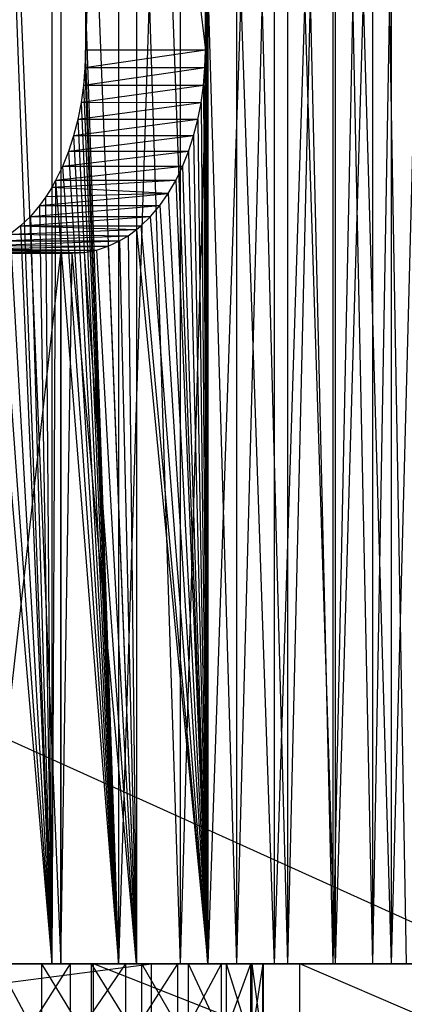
# Model space of a CAD drawing. Extents: x -125 to 125, y -143 to 0.
# Tile 358 of 406: x 13.93 to 17.72, y -19.4 to -9.7. Entities that reach past the tile are written whole.
import ezdxf

# ---------------------------------------------------------------- set-up
doc = ezdxf.new("R2010")
doc.units = 0
doc.header["$LTSCALE"] = 25.4
doc.layers.get('0').update_dxf_attribs({"linetype": 'CONTINUOUS'})

# ---------------------------------------------------------------- blocks, each defined once
blk = doc.blocks.new('NL2500027000_STL_3')
at = {"color": 0}
for p, q in [((14.9039, 0, -10.9601), (14.5782, -10, -11.3897)), ((14.9039, 0, -10.9601), (14.5782, -10, -11.3897)), ((14.5782, 0, -11.3897), (14.5782, -10, -11.3897)), ((14.5782, 0, -11.3897), (14.5782, -10, -11.3897)), ((14.5782, 0, -11.3897), (15.7602, -10, -12.3132)), ((14.5782, 0, -11.3897), (15.7602, -10, -12.3132)), ((15.5106, 0, -10.0833), (14.9039, -19, -10.9601)), ((15.5106, 0, -10.0833), (14.9039, -19, -10.9601)), ((14.9039, 0, -10.9601), (14.9039, -19, -10.9601)), ((14.9039, 0, -10.9601), (14.9039, -19, -10.9601)), ((16.0657, 0, -9.1729), (15.5106, -19, -10.0833)), ((16.0657, 0, -9.1729), (15.5106, -19, -10.0833)), ((15.5106, 0, -10.0833), (15.5106, -19, -10.0833)), ((15.5106, 0, -10.0833), (15.5106, -19, -10.0833)), ((15.7602, -10, -12.3132), (15.7602, 0, -12.3132)), ((15.7602, 0, -12.3132), (15.7828, -19, -12.2843)), ((15.7602, 0, -12.3132), (15.7828, -19, -12.2843)), ((15.7602, -10, -12.3132), (15.7602, 0, -12.3132)), ((15.7828, 0, -12.2843), (15.7828, -19, -12.2843)), ((15.7828, 0, -12.2843), (15.7828, -19, -12.2843)), ((16.4356, 0, -11.3962), (15.7828, -19, -12.2843)), ((16.4356, 0, -11.3962), (15.7828, -19, -12.2843)), ((16.5675, 0, -8.2321), (16.0657, -19, -9.1729)), ((16.5675, 0, -8.2321), (16.0657, -19, -9.1729)), ((16.0657, 0, -9.1729), (16.0657, -19, -9.1729)), ((16.0657, 0, -9.1729), (16.0657, -19, -9.1729)), ((16.4356, 0, -11.3962), (16.4356, -19, -11.3962)), ((16.4356, 0, -11.3962), (16.4356, -19, -11.3962)), ((17.0384, 0, -10.4735), (16.4356, -19, -11.3962)), ((17.0384, 0, -10.4735), (16.4356, -19, -11.3962)), ((17.0143, 0, -7.264), (16.5675, -19, -8.2321)), ((17.0143, 0, -7.264), (16.5675, -19, -8.2321)), ((16.5675, 0, -8.2321), (16.5675, -19, -8.2321)), ((16.5675, 0, -8.2321), (16.5675, -19, -8.2321)), ((17.4045, 0, -6.2717), (17.0143, -19, -7.264)), ((17.4045, 0, -6.2717), (17.0143, -19, -7.264)), ((17.0143, 0, -7.264), (17.0143, -19, -7.264)), ((17.0143, 0, -7.264), (17.0143, -19, -7.264)), ((17.0384, 0, -10.4735), (17.0384, -19, -10.4735)), ((17.0384, 0, -10.4735), (17.0384, -19, -10.4735)), ((17.5895, 0, -9.5189), (17.0384, -19, -10.4735)), ((17.5895, 0, -9.5189), (17.0384, -19, -10.4735)), ((17.7369, 0, -5.2585), (17.4045, -19, -6.2717)), ((17.7369, 0, -5.2585), (17.4045, -19, -6.2717)), ((17.4045, 0, -6.2717), (17.4045, -19, -6.2717)), ((17.4045, 0, -6.2717), (17.4045, -19, -6.2717)), ((17.5895, 0, -9.5189), (17.5895, -19, -9.5189)), ((17.5895, 0, -9.5189), (17.5895, -19, -9.5189)), ((18.0871, 0, -8.5355), (17.5895, -19, -9.5189)), ((18.0871, 0, -8.5355), (17.5895, -19, -9.5189)), ((13.5442, 0, 12.6018), (14.2477, -19, 11.8006)), ((13.5442, 0, 12.6018), (14.2477, -19, 11.8006)), ((13.5456, 0, 14.7145), (14.3357, -19, 13.9459)), ((13.5456, 0, 14.7145), (14.3357, -19, 13.9459)), ((14.2477, 0, 11.8006), (14.2477, -19, 11.8006)), ((14.2477, 0, 11.8006), (14.2477, -19, 11.8006)), ((14.2477, 0, 11.8006), (14.9039, -19, 10.9601)), ((14.2477, 0, 11.8006), (14.9039, -19, 10.9601)), ((14.3357, 0, 13.9459), (15.0821, -19, 13.135)), ((14.3357, 0, 13.9459), (15.0821, -19, 13.135)), ((14.3357, 0, 13.9459), (14.3357, -19, 13.9459)), ((14.3357, 0, 13.9459), (14.3357, -19, 13.9459)), ((14.9039, 0, 10.9601), (14.9039, -19, 10.9601)), ((14.9039, 0, 10.9601), (14.9039, -19, 10.9601)), ((14.9039, 0, 10.9601), (15.5106, -19, 10.0833)), ((14.9039, 0, 10.9601), (15.5106, -19, 10.0833)), ((15.0821, 0, 13.135), (15.7828, -19, 12.2843)), ((15.0821, 0, 13.135), (15.7828, -19, 12.2843)), ((15.0821, 0, 13.135), (15.0821, -19, 13.135)), ((15.0821, 0, 13.135), (15.0821, -19, 13.135)), ((15.5106, 0, 10.0833), (15.5106, -19, 10.0833)), ((15.5106, 0, 10.0833), (15.5106, -19, 10.0833)), ((15.5106, 0, 10.0833), (16.0657, -19, 9.1729)), ((15.5106, 0, 10.0833), (16.0657, -19, 9.1729)), ((15.7828, 0, 12.2843), (16.4356, -19, 11.3962)), ((15.7828, 0, 12.2843), (16.4356, -19, 11.3962)), ((15.7828, 0, 12.2843), (15.7828, -19, 12.2843)), ((15.7828, 0, 12.2843), (15.7828, -19, 12.2843)), ((16.0657, 0, 9.1729), (16.0657, -19, 9.1729)), ((16.0657, 0, 9.1729), (16.0657, -19, 9.1729)), ((16.0657, 0, 9.1729), (16.5675, -19, 8.2321)), ((16.0657, 0, 9.1729), (16.5675, -19, 8.2321)), ((16.4356, 0, 11.3962), (17.0384, -19, 10.4735)), ((16.4356, 0, 11.3962), (17.0384, -19, 10.4735)), ((16.4356, 0, 11.3962), (16.4356, -19, 11.3962)), ((16.4356, 0, 11.3962), (16.4356, -19, 11.3962)), ((16.5675, 0, 8.2321), (16.5675, -19, 8.2321)), ((16.5675, 0, 8.2321), (16.5675, -19, 8.2321)), ((16.5675, 0, 8.2321), (17.0143, -19, 7.264)), ((16.5675, 0, 8.2321), (17.0143, -19, 7.264)), ((17.0143, 0, 7.264), (17.0143, -19, 7.264)), ((17.0143, 0, 7.264), (17.0143, -19, 7.264)), ((17.0143, 0, 7.264), (17.4045, -19, 6.2717)), ((17.0143, 0, 7.264), (17.4045, -19, 6.2717)), ((17.0384, 0, 10.4735), (17.5895, -19, 9.5189)), ((17.0384, 0, 10.4735), (17.5895, -19, 9.5189)), ((17.0384, 0, 10.4735), (17.0384, -19, 10.4735)), ((17.0384, 0, 10.4735), (17.0384, -19, 10.4735)), ((17.4045, 0, 6.2717), (17.4045, -19, 6.2717)), ((17.4045, 0, 6.2717), (17.4045, -19, 6.2717)), ((17.4045, 0, 6.2717), (17.7369, -19, 5.2585)), ((17.4045, 0, 6.2717), (17.7369, -19, 5.2585)), ((17.5895, 0, 9.5189), (17.5895, -19, 9.5189)), ((17.5895, 0, 9.5189), (17.5895, -19, 9.5189)), ((18.7, -19, -77.2), (-18.7, -2.1, -77.2)), ((18.7, -19, -77.2), (-18.7, -2.1, -77.2)), ((14.5782, -10, -11.3897), (14.5735, -10.1749, -11.3958)), ((15.7602, -10, -12.3132), (14.5735, -10.1749, -11.3958)), ((14.5782, -10, -11.3897), (14.5735, -10.1749, -11.3958)), ((15.7602, -10, -12.3132), (14.5735, -10.1749, -11.3958)), ((14.9039, -19, -10.9601), (14.5782, -10, -11.3897)), ((14.9039, -19, -10.9601), (14.5782, -10, -11.3897)), ((15.7602, -10, -12.3132), (14.5782, -10, -11.3897)), ((15.7602, -10, -12.3132), (14.5782, -10, -11.3897)), ((15.7555, -10.1745, -12.3192), (15.7602, -10, -12.3132)), ((15.7555, -10.1745, -12.3192), (15.7602, -10, -12.3132)), ((15.7602, -10, -12.3132), (15.7828, -19, -12.2843)), ((15.7602, -10, -12.3132), (15.7828, -19, -12.2843)), ((15.7555, -10.1745, -12.3192), (14.5595, -10.3473, -11.4137)), ((15.7555, -10.1745, -12.3192), (14.5595, -10.3473, -11.4137)), ((14.5735, -10.1749, -11.3958), (14.5595, -10.3473, -11.4137)), ((14.5735, -10.1749, -11.3958), (14.5595, -10.3473, -11.4137)), ((15.7555, -10.1745, -12.3192), (14.5735, -10.1749, -11.3958)), ((15.7555, -10.1745, -12.3192), (14.5735, -10.1749, -11.3958)), ((14.5735, -10.1749, -11.3958), (14.9039, -19, -10.9601)), ((14.5735, -10.1749, -11.3958), (14.9039, -19, -10.9601)), ((15.7415, -10.3473, -12.3372), (15.7555, -10.1745, -12.3192)), ((15.7415, -10.3473, -12.3372), (15.7555, -10.1745, -12.3192)), ((15.7555, -10.1745, -12.3192), (15.7828, -19, -12.2843)), ((15.7555, -10.1745, -12.3192), (15.7828, -19, -12.2843)), ((14.5595, -10.3473, -11.4137), (14.5363, -10.517, -11.4432)), ((15.7415, -10.3473, -12.3372), (14.5363, -10.517, -11.4432)), ((14.5595, -10.3473, -11.4137), (14.5363, -10.517, -11.4432)), ((15.7415, -10.3473, -12.3372), (14.5363, -10.517, -11.4432)), ((14.5595, -10.3473, -11.4137), (14.9039, -19, -10.9601)), ((14.5595, -10.3473, -11.4137), (14.9039, -19, -10.9601)), ((15.7415, -10.3473, -12.3372), (14.5595, -10.3473, -11.4137)), ((15.7415, -10.3473, -12.3372), (14.5595, -10.3473, -11.4137)), ((15.7181, -10.5183, -12.367), (15.7415, -10.3473, -12.3372)), ((15.7181, -10.5183, -12.367), (15.7415, -10.3473, -12.3372)), ((15.7415, -10.3473, -12.3372), (15.7828, -19, -12.2843)), ((15.7415, -10.3473, -12.3372), (15.7828, -19, -12.2843)), ((14.5363, -10.517, -11.4432), (14.5036, -10.684, -11.4845)), ((14.5363, -10.517, -11.4432), (14.5036, -10.684, -11.4845)), ((15.7181, -10.5183, -12.367), (14.5036, -10.684, -11.4845)), ((15.7181, -10.5183, -12.367), (14.5036, -10.684, -11.4845)), ((14.5363, -10.517, -11.4432), (14.9039, -19, -10.9601)), ((14.5363, -10.517, -11.4432), (14.9039, -19, -10.9601)), ((15.7181, -10.5183, -12.367), (14.5363, -10.517, -11.4432)), ((15.7181, -10.5183, -12.367), (14.5363, -10.517, -11.4432)), ((15.6857, -10.684, -12.4081), (15.7181, -10.5183, -12.367)), ((15.6857, -10.684, -12.4081), (15.7181, -10.5183, -12.367)), ((15.7181, -10.5183, -12.367), (15.7828, -19, -12.2843)), ((15.7181, -10.5183, -12.367), (15.7828, -19, -12.2843)), ((14.5036, -10.684, -11.4845), (14.4619, -10.8457, -11.537)), ((15.6857, -10.684, -12.4081), (14.4619, -10.8457, -11.537)), ((14.5036, -10.684, -11.4845), (14.4619, -10.8457, -11.537)), ((15.6857, -10.684, -12.4081), (14.4619, -10.8457, -11.537)), ((14.5036, -10.684, -11.4845), (14.9039, -19, -10.9601)), ((14.5036, -10.684, -11.4845), (14.9039, -19, -10.9601)), ((15.6857, -10.684, -12.4081), (14.5036, -10.684, -11.4845)), ((15.6857, -10.684, -12.4081), (14.5036, -10.684, -11.4845)), ((15.6442, -10.8449, -12.4602), (15.6857, -10.684, -12.4081)), ((15.6442, -10.8449, -12.4602), (15.6857, -10.684, -12.4081)), ((15.6857, -10.684, -12.4081), (15.7828, -19, -12.2843)), ((15.6857, -10.684, -12.4081), (15.7828, -19, -12.2843)), ((15.6442, -10.8449, -12.4602), (14.4117, -11, -11.5997)), ((15.6442, -10.8449, -12.4602), (14.4117, -11, -11.5997)), ((14.4619, -10.8457, -11.537), (14.4117, -11, -11.5997)), ((14.4619, -10.8457, -11.537), (14.4117, -11, -11.5997)), ((15.6442, -10.8449, -12.4602), (14.4619, -10.8457, -11.537)), ((15.6442, -10.8449, -12.4602), (14.4619, -10.8457, -11.537)), ((14.4619, -10.8457, -11.537), (14.9039, -19, -10.9601)), ((14.4619, -10.8457, -11.537), (14.9039, -19, -10.9601)), ((15.5938, -11, -12.5233), (15.6442, -10.8449, -12.4602)), ((15.5938, -11, -12.5233), (15.6442, -10.8449, -12.4602)), ((15.6442, -10.8449, -12.4602), (15.7828, -19, -12.2843)), ((15.6442, -10.8449, -12.4602), (15.7828, -19, -12.2843)), ((14.4117, -11, -11.5997), (14.353, -11.1466, -11.6723)), ((15.5938, -11, -12.5233), (14.353, -11.1466, -11.6723)), ((14.4117, -11, -11.5997), (14.353, -11.1466, -11.6723)), ((15.5938, -11, -12.5233), (14.353, -11.1466, -11.6723)), ((14.4117, -11, -11.5997), (14.9039, -19, -10.9601)), ((14.4117, -11, -11.5997), (14.9039, -19, -10.9601)), ((15.5938, -11, -12.5233), (14.4117, -11, -11.5997)), ((15.5938, -11, -12.5233), (14.4117, -11, -11.5997)), ((15.5347, -11.1477, -12.5965), (15.5938, -11, -12.5233)), ((15.5347, -11.1477, -12.5965), (15.5938, -11, -12.5233)), ((15.5938, -11, -12.5233), (15.7828, -19, -12.2843)), ((15.5938, -11, -12.5233), (15.7828, -19, -12.2843)), ((14.353, -11.1466, -11.6723), (14.2855, -11.2856, -11.7548)), ((14.353, -11.1466, -11.6723), (14.2855, -11.2856, -11.7548)), ((15.5347, -11.1477, -12.5965), (14.2855, -11.2856, -11.7548)), ((15.5347, -11.1477, -12.5965), (14.2855, -11.2856, -11.7548)), ((14.353, -11.1466, -11.6723), (14.9039, -19, -10.9601)), ((14.353, -11.1466, -11.6723), (14.9039, -19, -10.9601)), ((15.5347, -11.1477, -12.5965), (14.353, -11.1466, -11.6723)), ((15.5347, -11.1477, -12.5965), (14.353, -11.1466, -11.6723)), ((15.4678, -11.2856, -12.6786), (15.5347, -11.1477, -12.5965)), ((15.4678, -11.2856, -12.6786), (15.5347, -11.1477, -12.5965)), ((15.5347, -11.1477, -12.5965), (15.7828, -19, -12.2843)), ((15.5347, -11.1477, -12.5965), (15.7828, -19, -12.2843)), ((14.2855, -11.2856, -11.7548), (14.2477, -19, -11.8006)), ((14.2855, -11.2856, -11.7548), (14.2477, -19, -11.8006)), ((14.2855, -11.2856, -11.7548), (14.2477, -11.3531, -11.8006)), ((15.4678, -11.2856, -12.6786), (14.2477, -11.3531, -11.8006)), ((14.2855, -11.2856, -11.7548), (14.2477, -11.3531, -11.8006)), ((15.4678, -11.2856, -12.6786), (14.2477, -11.3531, -11.8006)), ((14.2855, -11.2856, -11.7548), (14.9039, -19, -10.9601)), ((14.2855, -11.2856, -11.7548), (14.9039, -19, -10.9601)), ((15.4678, -11.2856, -12.6786), (14.2855, -11.2856, -11.7548)), ((15.4678, -11.2856, -12.6786), (14.2855, -11.2856, -11.7548)), ((15.393, -11.4139, -12.7693), (15.4678, -11.2856, -12.6786)), ((15.393, -11.4139, -12.7693), (15.4678, -11.2856, -12.6786)), ((15.4678, -11.2856, -12.6786), (15.7828, -19, -12.2843)), ((15.4678, -11.2856, -12.6786), (15.7828, -19, -12.2843)), ((14.1275, -11.5321, -11.9442), (15.393, -11.4139, -12.7693)), ((14.1275, -11.5321, -11.9442), (15.393, -11.4139, -12.7693)), ((14.1896, -11.4457, -11.8704), (14.1275, -11.5321, -11.9442)), ((14.1896, -11.4457, -11.8704), (14.1275, -11.5321, -11.9442)), ((14.2477, -11.3531, -11.8006), (14.1896, -11.4457, -11.8704)), ((14.2477, -11.3531, -11.8006), (14.1896, -11.4457, -11.8704)), ((15.393, -11.4139, -12.7693), (14.1896, -11.4457, -11.8704)), ((15.393, -11.4139, -12.7693), (14.1896, -11.4457, -11.8704)), ((14.2477, -19, -11.8006), (14.1896, -11.4457, -11.8704)), ((14.2477, -19, -11.8006), (14.1896, -11.4457, -11.8704)), ((14.2477, -11.3531, -11.8006), (14.2477, -19, -11.8006)), ((14.2477, -11.3531, -11.8006), (14.2477, -19, -11.8006)), ((15.393, -11.4139, -12.7693), (14.2477, -11.3531, -11.8006)), ((15.393, -11.4139, -12.7693), (14.2477, -11.3531, -11.8006)), ((15.3103, -11.5321, -12.8683), (15.393, -11.4139, -12.7693)), ((15.3103, -11.5321, -12.8683), (15.393, -11.4139, -12.7693)), ((15.393, -11.4139, -12.7693), (15.7828, -19, -12.2843)), ((15.393, -11.4139, -12.7693), (15.7828, -19, -12.2843)), ((14.1275, -11.5321, -11.9442), (14.038, -11.6379, -12.0493)), ((14.038, -11.6379, -12.0493), (15.3103, -11.5321, -12.8683)), ((14.038, -11.6379, -12.0493), (15.3103, -11.5321, -12.8683)), ((14.1275, -11.5321, -11.9442), (14.038, -11.6379, -12.0493)), ((14.1275, -11.5321, -11.9442), (14.2477, -19, -11.8006)), ((14.1275, -11.5321, -11.9442), (14.2477, -19, -11.8006)), ((14.1275, -11.5321, -11.9442), (15.3103, -11.5321, -12.8683)), ((14.1275, -11.5321, -11.9442), (15.3103, -11.5321, -12.8683)), ((15.2204, -11.6387, -12.9745), (15.3103, -11.5321, -12.8683)), ((15.2204, -11.6387, -12.9745), (15.3103, -11.5321, -12.8683)), ((15.3103, -11.5321, -12.8683), (15.7828, -19, -12.2843)), ((15.3103, -11.5321, -12.8683), (15.7828, -19, -12.2843)), ((14.038, -11.6379, -12.0493), (13.9412, -11.7321, -12.1611)), ((14.038, -11.6379, -12.0493), (13.9412, -11.7321, -12.1611)), ((13.9412, -11.7321, -12.1611), (15.2204, -11.6387, -12.9745)), ((13.9412, -11.7321, -12.1611), (15.2204, -11.6387, -12.9745)), ((14.038, -11.6379, -12.0493), (14.2477, -19, -11.8006)), ((14.038, -11.6379, -12.0493), (14.2477, -19, -11.8006)), ((14.038, -11.6379, -12.0493), (15.2204, -11.6387, -12.9745)), ((14.038, -11.6379, -12.0493), (15.2204, -11.6387, -12.9745)), ((15.1248, -11.7321, -13.0858), (15.2204, -11.6387, -12.9745)), ((15.1248, -11.7321, -13.0858), (15.2204, -11.6387, -12.9745)), ((15.7828, -19, -12.2843), (15.2204, -11.6387, -12.9745)), ((15.7828, -19, -12.2843), (15.2204, -11.6387, -12.9745)), ((13.9412, -11.7321, -12.1611), (13.8386, -11.8128, -12.2778)), ((13.9412, -11.7321, -12.1611), (13.8386, -11.8128, -12.2778)), ((13.9412, -11.7321, -12.1611), (14.2477, -19, -11.8006)), ((13.9412, -11.7321, -12.1611), (14.2477, -19, -11.8006)), ((13.9412, -11.7321, -12.1611), (15.0829, -11.7674, -13.1342)), ((13.9412, -11.7321, -12.1611), (15.0829, -11.7674, -13.1342)), ((13.9412, -11.7321, -12.1611), (15.1248, -11.7321, -13.0858)), ((13.9412, -11.7321, -12.1611), (15.1248, -11.7321, -13.0858)), ((15.0829, -11.7674, -13.1342), (15.1248, -11.7321, -13.0858)), ((15.0829, -11.7674, -13.1342), (15.1248, -11.7321, -13.0858)), ((15.1248, -11.7321, -13.0858), (15.7828, -19, -12.2843)), ((15.1248, -11.7321, -13.0858), (15.7828, -19, -12.2843)), ((13.7311, -11.8794, -12.3979), (15.0008, -11.8279, -13.2278)), ((13.7311, -11.8794, -12.3979), (15.0008, -11.8279, -13.2278)), ((13.8386, -11.8128, -12.2778), (15.0829, -11.7674, -13.1342)), ((13.8386, -11.8128, -12.2778), (15.0829, -11.7674, -13.1342)), ((13.8386, -11.8128, -12.2778), (14.2477, -19, -11.8006)), ((13.8386, -11.8128, -12.2778), (14.2477, -19, -11.8006)), ((13.8386, -11.8128, -12.2778), (15.0008, -11.8279, -13.2278)), ((13.8386, -11.8128, -12.2778), (15.0008, -11.8279, -13.2278)), ((14.9159, -11.8794, -13.3235), (15.0008, -11.8279, -13.2278)), ((14.9159, -11.8794, -13.3235), (15.0008, -11.8279, -13.2278)), ((15.0008, -11.8279, -13.2278), (15.0829, -11.7674, -13.1342)), ((15.0008, -11.8279, -13.2278), (15.0829, -11.7674, -13.1342)), ((15.0008, -11.8279, -13.2278), (15.0821, -19, -13.135)), ((15.0008, -11.8279, -13.2278), (15.0821, -19, -13.135)), ((15.0829, -11.7674, -13.1342), (15.0821, -19, -13.135)), ((15.0829, -11.7674, -13.1342), (15.0821, -19, -13.135)), ((15.0829, -11.7674, -13.1342), (15.7828, -19, -12.2843)), ((15.0829, -11.7674, -13.1342), (15.7828, -19, -12.2843)), ((13.6393, -11.9234, -12.4988), (14.9159, -11.8794, -13.3235)), ((13.6393, -11.9234, -12.4988), (14.9159, -11.8794, -13.3235)), ((13.6393, -11.9234, -12.4988), (14.2477, -19, -11.8006)), ((13.6393, -11.9234, -12.4988), (14.2477, -19, -11.8006)), ((13.6393, -11.9234, -12.4988), (14.8037, -11.932, -13.448)), ((13.6393, -11.9234, -12.4988), (14.8037, -11.932, -13.448)), ((13.7311, -11.8794, -12.3979), (14.2477, -19, -11.8006)), ((13.7311, -11.8794, -12.3979), (14.2477, -19, -11.8006)), ((13.7311, -11.8794, -12.3979), (14.9159, -11.8794, -13.3235)), ((13.7311, -11.8794, -12.3979), (14.9159, -11.8794, -13.3235)), ((14.8037, -11.932, -13.448), (14.9159, -11.8794, -13.3235)), ((14.8037, -11.932, -13.448), (14.9159, -11.8794, -13.3235)), ((14.9159, -11.8794, -13.3235), (15.0821, -19, -13.135)), ((14.9159, -11.8794, -13.3235), (15.0821, -19, -13.135)), ((14.3357, -12, -13.9459), (12.7957, -12, -13.3612)), ((14.3357, -12, -13.9459), (12.7957, -12, -13.3612)), ((13.2614, -12, -12.899), (14.4499, -12, -13.8275)), ((14.3357, -12, -13.9459), (13.2614, -12, -12.899)), ((14.3357, -12, -13.9459), (13.2614, -12, -12.899)), ((13.2614, -12, -12.899), (14.4499, -12, -13.8275)), ((13.3831, -11.9924, -12.7727), (14.5708, -11.9923, -13.7001)), ((13.3831, -11.9924, -12.7727), (14.5708, -11.9923, -13.7001)), ((13.3831, -11.9924, -12.7727), (14.4499, -12, -13.8275)), ((13.3831, -11.9924, -12.7727), (14.4499, -12, -13.8275)), ((13.5024, -11.9696, -12.6465), (14.5708, -11.9923, -13.7001)), ((13.5024, -11.9696, -12.6465), (14.5708, -11.9923, -13.7001)), ((13.5024, -11.9696, -12.6465), (14.6888, -11.9696, -13.5735)), ((13.5024, -11.9696, -12.6465), (14.6888, -11.9696, -13.5735)), ((13.5445, -11.9578, -12.6014), (14.8037, -11.932, -13.448)), ((13.5445, -11.9578, -12.6014), (14.8037, -11.932, -13.448)), ((13.5445, -11.9578, -12.6014), (14.6888, -11.9696, -13.5735)), ((13.5445, -11.9578, -12.6014), (14.6888, -11.9696, -13.5735)), ((13.5456, -19, -14.7145), (14.3357, -12, -13.9459)), ((13.5456, -19, -14.7145), (14.3357, -12, -13.9459)), ((13.5456, -12, -14.7145), (14.3357, -12, -13.9459)), ((13.5456, -12, -14.7145), (14.3357, -12, -13.9459)), ((14.3357, -19, -13.9459), (14.4499, -12, -13.8275)), ((14.3357, -19, -13.9459), (14.4499, -12, -13.8275)), ((14.3357, -19, -13.9459), (14.3357, -12, -13.9459)), ((14.3357, -12, -13.9459), (14.4499, -12, -13.8275)), ((14.3357, -19, -13.9459), (14.3357, -12, -13.9459)), ((14.3357, -12, -13.9459), (14.4499, -12, -13.8275)), ((14.4499, -12, -13.8275), (14.5708, -11.9923, -13.7001)), ((14.4499, -12, -13.8275), (14.5708, -11.9923, -13.7001)), ((15.0821, -19, -13.135), (14.4499, -12, -13.8275)), ((15.0821, -19, -13.135), (14.4499, -12, -13.8275)), ((14.5708, -11.9923, -13.7001), (14.6888, -11.9696, -13.5735)), ((14.5708, -11.9923, -13.7001), (14.6888, -11.9696, -13.5735)), ((15.0821, -19, -13.135), (14.5708, -11.9923, -13.7001)), ((15.0821, -19, -13.135), (14.5708, -11.9923, -13.7001)), ((14.6888, -11.9696, -13.5735), (14.8037, -11.932, -13.448)), ((14.6888, -11.9696, -13.5735), (14.8037, -11.932, -13.448)), ((14.6888, -11.9696, -13.5735), (15.0821, -19, -13.135)), ((14.6888, -11.9696, -13.5735), (15.0821, -19, -13.135)), ((14.8037, -11.932, -13.448), (15.0821, -19, -13.135)), ((14.8037, -11.932, -13.448), (15.0821, -19, -13.135)), ((-18.7, -19, -78.2), (18.7, -19, -78.2)), ((18.7, -19, -78.2), (-18.7, -19, -77.2)), ((18.7, -19, -78.2), (-18.7, -19, -77.2)), ((18.7, -19, -77.2), (-18.7, -19, -77.2)), ((-18.7, -19, -78.2), (18.7, -19, -78.2)), ((18.7, -19, -77.2), (-18.7, -19, -77.2)), ((14.4319, -19, -2.3515), (-15.2283, -19, -124.0689)), ((14.4319, -19, -2.3515), (-15.2283, -19, -124.0689)), ((-9.1515, -19, -124.6645), (14.4319, -19, -2.3515)), ((-9.1515, -19, -124.6645), (14.4319, -19, -2.3515)), ((-3.0529, -19, -124.9627), (14.4319, -19, -2.3515)), ((-3.0529, -19, -124.9627), (14.4319, -19, -2.3515)), ((14.4319, -19, -2.3515), (3.0529, -19, -124.9627)), ((14.4319, -19, -2.3515), (3.0529, -19, -124.9627)), ((5.1826, -19, 24.4569), (14.1483, -19, 2.3154)), ((5.1826, -19, 24.4569), (14.1483, -19, 2.3154)), ((7.7033, -19, 23.7836), (14.1483, -19, 2.3154)), ((7.7033, -19, 23.7836), (14.1483, -19, 2.3154)), ((9.1515, -19.8, -124.6645), (15.2283, -19, -124.0689)), ((9.1515, -19.8, -124.6645), (15.2283, -19, -124.0689)), ((9.1515, -19, -124.6645), (15.2283, -19, -124.0689)), ((9.1515, -19, -124.6645), (15.2283, -19, -124.0689)), ((9.1515, -19, -124.6645), (14.4319, -19, -2.3515)), ((9.1515, -19, -124.6645), (14.4319, -19, -2.3515)), ((14.1483, -19, 2.3154), (10.1401, -19, 22.8512)), ((10.1401, -19, 22.8512), (14.6376, -19, 2.4212)), ((10.1401, -19, 22.8512), (14.6376, -19, 2.4212)), ((14.1483, -19, 2.3154), (10.1401, -19, 22.8512)), ((14.657, -19, 20.2527), (12.4664, -19, 21.67)), ((12.4664, -19, 21.67), (14.6376, -19, 2.4212)), ((12.4664, -19, 21.67), (14.6376, -19, 2.4212)), ((14.657, -19, 20.2527), (12.4664, -19, 21.67)), ((14.3357, -19, 13.9459), (12.7957, -19, 13.3612)), ((14.3357, -19, 13.9459), (12.7957, -19, 13.3612)), ((15.0821, -19, 13.135), (13.5442, -19, 12.6018)), ((13.5442, -19, 12.6018), (14.2477, -19, 11.8006)), ((15.0821, -19, 13.135), (13.5442, -19, 12.6018)), ((14.3357, -19, 13.9459), (13.5442, -19, 12.6018)), ((14.3357, -19, 13.9459), (13.5442, -19, 12.6018)), ((14.3357, -19, -13.9459), (13.5442, -19, -12.6018)), ((14.3357, -19, -13.9459), (13.5442, -19, -12.6018)), ((14.2477, -19, -11.8006), (13.5442, -19, -12.6018)), ((14.2477, -19, -11.8006), (13.5442, -19, -12.6018)), ((13.5442, -19, 12.6018), (14.2477, -19, 11.8006)), ((14.3357, -19, 13.9459), (13.5456, -19, 14.7145)), ((13.5456, -19, -14.7145), (14.3357, -19, -13.9459)), ((13.5456, -19, -14.7145), (14.3357, -19, -13.9459)), ((14.3357, -19, 13.9459), (13.5456, -19, 14.7145)), ((14.1483, -19, 2.3154), (13.7157, -19, 2.0636)), ((14.1483, -19.8, 2.3154), (13.7157, -19, 2.0636)), ((14.1483, -19, 2.3154), (13.7157, -19, 2.0636)), ((14.1483, -19.8, 2.3154), (13.7157, -19, 2.0636)), ((13.9226, -19, -2.1624), (14.4319, -19, -2.3515)), ((13.9226, -19.8, -2.1624), (14.4319, -19, -2.3515)), ((13.9226, -19, -2.1624), (14.4319, -19, -2.3515)), ((13.9226, -19.8, -2.1624), (14.4319, -19, -2.3515)), ((14.6376, -19, 2.4212), (14.1483, -19, 2.3154)), ((14.6376, -19.8, 2.4212), (14.1483, -19, 2.3154)), ((14.6376, -19, 2.4212), (14.1483, -19, 2.3154)), ((14.6376, -19.8, 2.4212), (14.1483, -19, 2.3154)), ((14.1483, -19.8, 2.3154), (14.1483, -19, 2.3154)), ((14.1483, -19.8, 2.3154), (14.1483, -19, 2.3154)), ((15.7828, -19, 12.2843), (14.2477, -19, 11.8006)), ((14.2477, -19, 11.8006), (14.9039, -19, 10.9601)), ((15.7828, -19, 12.2843), (14.2477, -19, 11.8006)), ((15.0821, -19, 13.135), (14.2477, -19, 11.8006)), ((15.0821, -19, 13.135), (14.2477, -19, 11.8006)), ((14.3357, -19, -13.9459), (14.2477, -19, -11.8006)), ((14.3357, -19, -13.9459), (14.2477, -19, -11.8006)), ((15.0821, -19, -13.135), (14.2477, -19, -11.8006)), ((15.0821, -19, -13.135), (14.2477, -19, -11.8006)), ((14.9039, -19, -10.9601), (14.2477, -19, -11.8006)), ((14.9039, -19, -10.9601), (14.2477, -19, -11.8006)), ((14.2477, -19, 11.8006), (14.9039, -19, 10.9601)), ((15.0821, -19, 13.135), (14.3357, -19, 13.9459)), ((14.3357, -19, -13.9459), (15.0821, -19, -13.135)), ((14.3357, -19, -13.9459), (15.0821, -19, -13.135)), ((15.0821, -19, 13.135), (14.3357, -19, 13.9459)), ((33.183, -19, -120.5151), (14.4319, -19, -2.3515)), ((14.4319, -19, -2.3515), (14.9752, -19, -2.3595)), ((33.183, -19, -120.5151), (14.4319, -19, -2.3515)), ((27.2584, -19, -121.9917), (14.4319, -19, -2.3515)), ((27.2584, -19, -121.9917), (14.4319, -19, -2.3515)), ((21.2687, -19, -123.1773), (14.4319, -19, -2.3515)), ((15.2283, -19, -124.0689), (14.4319, -19, -2.3515)), ((21.2687, -19, -123.1773), (14.4319, -19, -2.3515)), ((15.2283, -19, -124.0689), (14.4319, -19, -2.3515)), ((14.4319, -19.8, -2.3515), (14.4319, -19, -2.3515)), ((14.4319, -19.8, -2.3515), (14.4319, -19, -2.3515)), ((14.4319, -19.8, -2.3515), (14.9752, -19, -2.3595)), ((14.4319, -19, -2.3515), (14.9752, -19, -2.3595)), ((14.4319, -19.8, -2.3515), (14.9752, -19, -2.3595)), ((15.1357, -19, 2.3707), (14.6376, -19, 2.4212)), ((14.6376, -19, 2.4212), (16.6879, -19, 18.6149)), ((14.6376, -19, 2.4212), (16.6879, -19, 18.6149)), ((14.6376, -19, 2.4212), (14.657, -19, 20.2527)), ((14.6376, -19, 2.4212), (14.657, -19, 20.2527)), ((15.1357, -19.8, 2.3707), (14.6376, -19, 2.4212)), ((15.1357, -19, 2.3707), (14.6376, -19, 2.4212)), ((15.1357, -19.8, 2.3707), (14.6376, -19, 2.4212)), ((14.6376, -19.8, 2.4212), (14.6376, -19, 2.4212)), ((14.6376, -19.8, 2.4212), (14.6376, -19, 2.4212)), ((14.657, -19.8, 20.2527), (14.657, -19, 20.2527)), ((14.657, -19.8, 20.2527), (14.657, -19, 20.2527)), ((16.6879, -19.8, 18.6149), (14.657, -19, 20.2527)), ((16.6879, -19.8, 18.6149), (14.657, -19, 20.2527)), ((16.6879, -19, 18.6149), (14.657, -19, 20.2527)), ((16.6879, -19, 18.6149), (14.657, -19, 20.2527)), ((16.4356, -19, 11.3962), (14.9039, -19, 10.9601)), ((14.9039, -19, 10.9601), (15.5106, -19, 10.0833)), ((16.4356, -19, 11.3962), (14.9039, -19, 10.9601)), ((15.7828, -19, 12.2843), (14.9039, -19, 10.9601)), ((15.7828, -19, 12.2843), (14.9039, -19, 10.9601)), ((15.0821, -19, -13.135), (14.9039, -19, -10.9601)), ((15.7828, -19, -12.2843), (14.9039, -19, -10.9601)), ((15.0821, -19, -13.135), (14.9039, -19, -10.9601)), ((15.7828, -19, -12.2843), (14.9039, -19, -10.9601)), ((16.4356, -19, -11.3962), (14.9039, -19, -10.9601)), ((16.4356, -19, -11.3962), (14.9039, -19, -10.9601)), ((15.5106, -19, -10.0833), (14.9039, -19, -10.9601)), ((14.9039, -19, 10.9601), (15.5106, -19, 10.0833)), ((15.5106, -19, -10.0833), (14.9039, -19, -10.9601)), ((50.4263, -19, -114.3774), (14.9752, -19, -2.3595)), ((14.9752, -19, -2.3595), (55.9515, -19, -111.7785)), ((14.9752, -19, -2.3595), (33.183, -19, -120.5151)), ((66.5885, -19, -105.7874), (14.9752, -19, -2.3595)), ((14.9752, -19, -2.3595), (15.4899, -19, -2.1856)), ((66.5885, -19, -105.7874), (14.9752, -19, -2.3595)), ((61.3432, -19, -108.9129), (14.9752, -19, -2.3595)), ((61.3432, -19, -108.9129), (14.9752, -19, -2.3595)), ((14.9752, -19, -2.3595), (55.9515, -19, -111.7785)), ((44.7808, -19, -116.7034), (14.9752, -19, -2.3595)), ((50.4263, -19, -114.3774), (14.9752, -19, -2.3595)), ((44.7808, -19, -116.7034), (14.9752, -19, -2.3595)), ((39.0285, -19, -118.7509), (14.9752, -19, -2.3595)), ((39.0285, -19, -118.7509), (14.9752, -19, -2.3595)), ((14.9752, -19, -2.3595), (33.183, -19, -120.5151)), ((14.9752, -19.8, -2.3595), (14.9752, -19, -2.3595)), ((14.9752, -19.8, -2.3595), (14.9752, -19, -2.3595)), ((14.9752, -19.8, -2.3595), (15.4899, -19, -2.1856)), ((14.9752, -19, -2.3595), (15.4899, -19, -2.1856)), ((14.9752, -19.8, -2.3595), (15.4899, -19, -2.1856)), ((15.7828, -19, 12.2843), (15.0821, -19, 13.135)), ((15.0821, -19, -13.135), (15.7828, -19, -12.2843)), ((15.0821, -19, -13.135), (15.7828, -19, -12.2843)), ((15.7828, -19, 12.2843), (15.0821, -19, 13.135)), ((20.1843, -19, 14.751), (15.1357, -19, 2.3707)), ((15.1357, -19, 2.3707), (18.5371, -19, 16.7743)), ((20.1843, -19, 14.751), (15.1357, -19, 2.3707)), ((21.6118, -19, 12.5671), (15.1357, -19, 2.3707)), ((21.6118, -19, 12.5671), (15.1357, -19, 2.3707)), ((15.5937, -19, 2.1687), (15.1357, -19, 2.3707)), ((15.1357, -19, 2.3707), (18.5371, -19, 16.7743)), ((15.1357, -19, 2.3707), (16.6879, -19, 18.6149)), ((15.1357, -19, 2.3707), (16.6879, -19, 18.6149)), ((15.5937, -19.8, 2.1687), (15.1357, -19, 2.3707)), ((15.5937, -19, 2.1687), (15.1357, -19, 2.3707)), ((15.5937, -19.8, 2.1687), (15.1357, -19, 2.3707)), ((15.1357, -19.8, 2.3707), (15.1357, -19, 2.3707)), ((15.1357, -19.8, 2.3707), (15.1357, -19, 2.3707)), ((15.2283, -19.8, -124.0689), (15.2283, -19, -124.0689)), ((15.2283, -19, -124.0689), (21.2687, -19, -123.1773)), ((15.2283, -19.8, -124.0689), (15.2283, -19, -124.0689)), ((15.2283, -19, -124.0689), (21.2687, -19, -123.1773)), ((15.4899, -19, -2.1856), (71.6749, -19, -102.4095)), ((66.5885, -19, -105.7874), (15.4899, -19, -2.1856)), ((66.5885, -19, -105.7874), (15.4899, -19, -2.1856)), ((94.3138, -19, -82.036), (15.4899, -19, -2.1856)), ((15.4899, -19, -2.1856), (15.9169, -19, -1.8497)), ((94.3138, -19, -82.036), (15.4899, -19, -2.1856)), ((90.1953, -19, -86.5437), (15.4899, -19, -2.1856)), ((90.1953, -19, -86.5437), (15.4899, -19, -2.1856)), ((85.8616, -19, -90.8449), (15.4899, -19, -2.1856)), ((81.3229, -19, -94.9293), (15.4899, -19, -2.1856)), ((85.8616, -19, -90.8449), (15.4899, -19, -2.1856)), ((81.3229, -19, -94.9293), (15.4899, -19, -2.1856)), ((76.5903, -19, -98.7873), (15.4899, -19, -2.1856)), ((76.5903, -19, -98.7873), (15.4899, -19, -2.1856)), ((15.4899, -19, -2.1856), (71.6749, -19, -102.4095)), ((15.4899, -19.8, -2.1856), (15.4899, -19, -2.1856)), ((15.4899, -19.8, -2.1856), (15.4899, -19, -2.1856)), ((15.4899, -19.8, -2.1856), (15.9169, -19, -1.8497)), ((15.4899, -19, -2.1856), (15.9169, -19, -1.8497)), ((15.4899, -19.8, -2.1856), (15.9169, -19, -1.8497)), ((15.5106, -19, 10.0833), (16.4356, -19, 11.3962)), ((16.4356, -19, -11.3962), (15.5106, -19, -10.0833)), ((16.4356, -19, -11.3962), (15.5106, -19, -10.0833)), ((17.0384, -19, -10.4735), (15.5106, -19, -10.0833)), ((17.0384, -19, -10.4735), (15.5106, -19, -10.0833)), ((16.0657, -19, -9.1729), (15.5106, -19, -10.0833)), ((17.5895, -19, 9.5189), (15.5106, -19, 10.0833)), ((15.5106, -19, 10.0833), (16.0657, -19, 9.1729)), ((17.5895, -19, 9.5189), (15.5106, -19, 10.0833)), ((17.0384, -19, 10.4735), (15.5106, -19, 10.0833)), ((17.0384, -19, 10.4735), (15.5106, -19, 10.0833)), ((15.5106, -19, 10.0833), (16.4356, -19, 11.3962)), ((15.5106, -19, 10.0833), (16.0657, -19, 9.1729)), ((16.0657, -19, -9.1729), (15.5106, -19, -10.0833)), ((21.6118, -19, 12.5671), (15.5937, -19, 2.1687)), ((21.6118, -19, 12.5671), (15.5937, -19, 2.1687)), ((22.2267, -19, 11.7256), (15.5937, -19, 2.1687)), ((22.2267, -19, 11.7256), (15.5937, -19, 2.1687)), ((15.9669, -19, 1.835), (15.5937, -19, 2.1687)), ((15.9669, -19.8, 1.835), (15.5937, -19, 2.1687)), ((15.9669, -19, 1.835), (15.5937, -19, 2.1687)), ((15.9669, -19.8, 1.835), (15.5937, -19, 2.1687)), ((15.5937, -19.8, 2.1687), (15.5937, -19, 2.1687)), ((15.5937, -19.8, 2.1687), (15.5937, -19, 2.1687)), ((16.4356, -19, 11.3962), (15.7828, -19, 12.2843)), ((15.7828, -19, -12.2843), (16.4356, -19, -11.3962)), ((15.7828, -19, -12.2843), (16.4356, -19, -11.3962)), ((16.4356, -19, 11.3962), (15.7828, -19, 12.2843)), ((98.2073, -19, -77.3325), (15.9169, -19, -1.8497)), ((15.9169, -19, -1.8497), (101.8665, -19, -72.4445)), ((98.2073, -19, -77.3325), (15.9169, -19, -1.8497)), ((94.3138, -19, -82.036), (15.9169, -19, -1.8497)), ((94.3138, -19, -82.036), (15.9169, -19, -1.8497)), ((15.9169, -19, -1.8497), (113.9942, -19, -51.2868)), ((111.3537, -19, -56.7922), (15.9169, -19, -1.8497)), ((15.9169, -19, -1.8497), (113.9942, -19, -51.2868)), ((15.9169, -19, -1.8497), (116.3626, -19, -45.659)), ((15.9169, -19, -1.8497), (116.3626, -19, -45.659)), ((15.9169, -19, -1.8497), (16.2072, -19, -1.3905)), ((108.4475, -19, -62.1621), (15.9169, -19, -1.8497)), ((111.3537, -19, -56.7922), (15.9169, -19, -1.8497)), ((108.4475, -19, -62.1621), (15.9169, -19, -1.8497)), ((105.2826, -19, -67.3837), (15.9169, -19, -1.8497)), ((105.2826, -19, -67.3837), (15.9169, -19, -1.8497)), ((15.9169, -19, -1.8497), (101.8665, -19, -72.4445)), ((15.9169, -19.8, -1.8497), (15.9169, -19, -1.8497)), ((15.9169, -19.8, -1.8497), (15.9169, -19, -1.8497)), ((15.9169, -19.8, -1.8497), (16.2072, -19, -1.3905)), ((15.9169, -19, -1.8497), (16.2072, -19, -1.3905)), ((15.9169, -19.8, -1.8497), (16.2072, -19, -1.3905)), ((24.8976, -19, 10.1891), (15.9669, -19, 1.835)), ((15.9669, -19, 1.835), (23.9061, -19, 10.5103)), ((24.8976, -19, 10.1891), (15.9669, -19, 1.835)), ((25.9341, -19, 10.0805), (15.9669, -19, 1.835)), ((25.9341, -19, 10.0805), (15.9669, -19, 1.835)), ((16.2187, -19, 1.4024), (15.9669, -19, 1.835)), ((22.2267, -19, 11.7256), (15.9669, -19, 1.835)), ((22.2267, -19, 11.7256), (15.9669, -19, 1.835)), ((23.0027, -19, 11.03), (15.9669, -19, 1.835)), ((23.0027, -19, 11.03), (15.9669, -19, 1.835)), ((15.9669, -19, 1.835), (23.9061, -19, 10.5103)), ((16.2187, -19.8, 1.4024), (15.9669, -19, 1.835)), ((16.2187, -19, 1.4024), (15.9669, -19, 1.835)), ((16.2187, -19.8, 1.4024), (15.9669, -19, 1.835)), ((15.9669, -19.8, 1.835), (15.9669, -19, 1.835)), ((15.9669, -19.8, 1.835), (15.9669, -19, 1.835)), ((17.0384, -19, -10.4735), (16.0657, -19, -9.1729)), ((17.0384, -19, -10.4735), (16.0657, -19, -9.1729)), ((17.5895, -19, -9.5189), (16.0657, -19, -9.1729)), ((17.5895, -19, -9.5189), (16.0657, -19, -9.1729)), ((16.5675, -19, -8.2321), (16.0657, -19, -9.1729)), ((18.0871, -19, 8.5355), (16.0657, -19, 9.1729)), ((16.0657, -19, 9.1729), (16.5675, -19, 8.2321)), ((18.0871, -19, 8.5355), (16.0657, -19, 9.1729)), ((17.5895, -19, 9.5189), (16.0657, -19, 9.1729)), ((17.5895, -19, 9.5189), (16.0657, -19, 9.1729)), ((16.0657, -19, 9.1729), (16.5675, -19, 8.2321)), ((16.5675, -19, -8.2321), (16.0657, -19, -9.1729)), ((16.2072, -19, -1.3905), (116.3626, -19, -45.659)), ((16.2072, -19, -1.3905), (116.3626, -19, -45.659)), ((16.2072, -19, -1.3905), (118.4534, -19, -39.9222)), ((124.592, -19, -10.0907), (16.2072, -19, -1.3905)), ((16.2072, -19, -1.3905), (16.3273, -19, -0.8606)), ((124.592, -19, -10.0907), (16.2072, -19, -1.3905)), ((123.9507, -19, -16.1628), (16.2072, -19, -1.3905)), ((123.9507, -19, -16.1628), (16.2072, -19, -1.3905)), ((123.0135, -19, -22.1963), (16.2072, -19, -1.3905)), ((121.7829, -19, -28.1769), (16.2072, -19, -1.3905)), ((123.0135, -19, -22.1963), (16.2072, -19, -1.3905)), ((121.7829, -19, -28.1769), (16.2072, -19, -1.3905)), ((120.2616, -19, -34.0902), (16.2072, -19, -1.3905)), ((120.2616, -19, -34.0902), (16.2072, -19, -1.3905)), ((16.2072, -19, -1.3905), (118.4534, -19, -39.9222)), ((16.2072, -19.8, -1.3905), (16.2072, -19, -1.3905)), ((16.2072, -19.8, -1.3905), (16.2072, -19, -1.3905)), ((16.2072, -19.8, -1.3905), (16.3273, -19, -0.8606)), ((16.2072, -19, -1.3905), (16.3273, -19, -0.8606)), ((16.2072, -19.8, -1.3905), (16.3273, -19, -0.8606)), ((25.9341, -19, 10.0805), (16.2187, -19, 1.4024)), ((25.9341, -19, 10.0805), (16.2187, -19, 1.4024)), ((122.7343, -19, 10.0805), (16.2187, -19, 1.4024)), ((122.7343, -19, 10.0805), (16.2187, -19, 1.4024)), ((16.3245, -19, 0.9131), (16.2187, -19, 1.4024)), ((16.3245, -19.8, 0.9131), (16.2187, -19, 1.4024)), ((16.3245, -19, 0.9131), (16.2187, -19, 1.4024)), ((16.3245, -19.8, 0.9131), (16.2187, -19, 1.4024)), ((16.2187, -19.8, 1.4024), (16.2187, -19, 1.4024)), ((16.2187, -19.8, 1.4024), (16.2187, -19, 1.4024)), ((122.7343, -19, 10.0805), (16.3245, -19, 0.9131)), ((16.3273, -19, -0.8606), (16.3245, -19, 0.9131)), ((16.3245, -19, 0.9131), (124.9822, -19, 2.1112)), ((16.3245, -19, 0.9131), (124.9822, -19, 2.1112)), ((16.3245, -19, 0.9131), (124.73, -19, 8.2119)), ((16.3245, -19, 0.9131), (124.73, -19, 8.2119)), ((122.7343, -19, 10.0805), (16.3245, -19, 0.9131)), ((16.3273, -19.8, -0.8606), (16.3245, -19, 0.9131)), ((16.3273, -19, -0.8606), (16.3245, -19, 0.9131)), ((16.3273, -19.8, -0.8606), (16.3245, -19, 0.9131)), ((16.3245, -19.8, 0.9131), (16.3245, -19, 0.9131)), ((16.3245, -19.8, 0.9131), (16.3245, -19, 0.9131)), ((124.592, -19, -10.0907), (16.3273, -19, -0.8606)), ((16.3273, -19, -0.8606), (124.9362, -19, -3.9945)), ((124.592, -19, -10.0907), (16.3273, -19, -0.8606)), ((16.3273, -19, -0.8606), (124.9362, -19, -3.9945)), ((16.3273, -19, -0.8606), (124.9822, -19, 2.1112)), ((16.3273, -19, -0.8606), (124.9822, -19, 2.1112)), ((16.3273, -19, -0.8606), (16.3273, -19.8, -0.8606)), ((16.3273, -19, -0.8606), (16.3273, -19.8, -0.8606)), ((16.4356, -19, -11.3962), (17.0384, -19, -10.4735)), ((17.0384, -19, 10.4735), (16.4356, -19, 11.3962)), ((16.4356, -19, -11.3962), (17.0384, -19, -10.4735)), ((17.0384, -19, 10.4735), (16.4356, -19, 11.3962)), ((17.5895, -19, -9.5189), (16.5675, -19, -8.2321)), ((17.5895, -19, -9.5189), (16.5675, -19, -8.2321)), ((18.0871, -19, -8.5355), (16.5675, -19, -8.2321)), ((18.0871, -19, -8.5355), (16.5675, -19, -8.2321)), ((17.0143, -19, -7.264), (16.5675, -19, -8.2321)), ((18.5299, -19, 7.5262), (16.5675, -19, 8.2321)), ((16.5675, -19, 8.2321), (17.0143, -19, 7.264)), ((18.5299, -19, 7.5262), (16.5675, -19, 8.2321)), ((18.0871, -19, 8.5355), (16.5675, -19, 8.2321)), ((18.0871, -19, 8.5355), (16.5675, -19, 8.2321)), ((16.5675, -19, 8.2321), (17.0143, -19, 7.264)), ((17.0143, -19, -7.264), (16.5675, -19, -8.2321)), ((16.6879, -19.8, 18.6149), (16.6879, -19, 18.6149)), ((16.6879, -19.8, 18.6149), (16.6879, -19, 18.6149)), ((18.5371, -19.8, 16.7743), (16.6879, -19, 18.6149)), ((18.5371, -19.8, 16.7743), (16.6879, -19, 18.6149)), ((18.5371, -19, 16.7743), (16.6879, -19, 18.6149)), ((18.5371, -19, 16.7743), (16.6879, -19, 18.6149)), ((18.0871, -19, -8.5355), (17.0143, -19, -7.264)), ((18.0871, -19, -8.5355), (17.0143, -19, -7.264)), ((18.5299, -19, -7.5262), (17.0143, -19, -7.264)), ((18.5299, -19, -7.5262), (17.0143, -19, -7.264)), ((17.4045, -19, -6.2717), (17.0143, -19, -7.264)), ((18.9163, -19, 6.494), (17.0143, -19, 7.264)), ((17.0143, -19, 7.264), (17.4045, -19, 6.2717)), ((18.9163, -19, 6.494), (17.0143, -19, 7.264)), ((18.5299, -19, 7.5262), (17.0143, -19, 7.264)), ((18.5299, -19, 7.5262), (17.0143, -19, 7.264)), ((17.0143, -19, 7.264), (17.4045, -19, 6.2717)), ((17.4045, -19, -6.2717), (17.0143, -19, -7.264)), ((17.0384, -19, -10.4735), (17.5895, -19, -9.5189)), ((17.5895, -19, 9.5189), (17.0384, -19, 10.4735)), ((17.0384, -19, -10.4735), (17.5895, -19, -9.5189)), ((17.5895, -19, 9.5189), (17.0384, -19, 10.4735)), ((18.5299, -19, -7.5262), (17.4045, -19, -6.2717)), ((18.5299, -19, -7.5262), (17.4045, -19, -6.2717)), ((18.9163, -19, -6.494), (17.4045, -19, -6.2717)), ((18.9163, -19, -6.494), (17.4045, -19, -6.2717)), ((17.7369, -19, -5.2585), (17.4045, -19, -6.2717)), ((19.2454, -19, 5.4421), (17.4045, -19, 6.2717)), ((17.4045, -19, 6.2717), (17.7369, -19, 5.2585)), ((19.2454, -19, 5.4421), (17.4045, -19, 6.2717)), ((18.9163, -19, 6.494), (17.4045, -19, 6.2717)), ((18.9163, -19, 6.494), (17.4045, -19, 6.2717)), ((17.4045, -19, 6.2717), (17.7369, -19, 5.2585)), ((17.7369, -19, -5.2585), (17.4045, -19, -6.2717)), ((17.5895, -19, -9.5189), (18.0871, -19, -8.5355)), ((18.0871, -19, 8.5355), (17.5895, -19, 9.5189)), ((17.5895, -19, -9.5189), (18.0871, -19, -8.5355)), ((18.0871, -19, 8.5355), (17.5895, -19, 9.5189))]:
    blk.add_line(p, q, dxfattribs=at)

msp = doc.modelspace()

# ---------------------------------------------------------------- block references
at = {"color": 253}
msp.add_blockref('NL2500027000_STL_3', (0, 0), dxfattribs=at)

doc.saveas('drawing.dxf')
